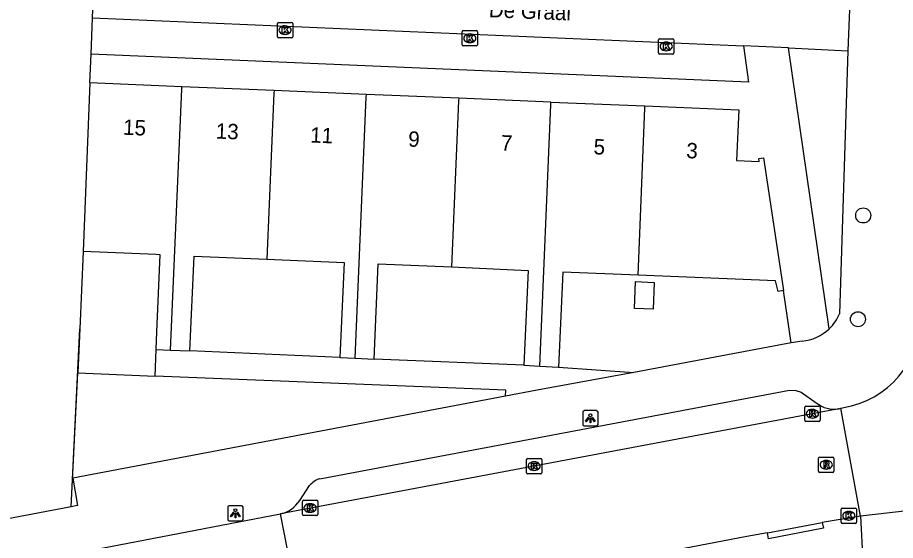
# Model space of a CAD drawing. Extents: x 160077 to 160945, y 386481 to 387498.
# Drawn here: x 160671 to 160728.2, y 386795.3 to 386829.3 of the extents above; entities that cross this region are included whole.
import ezdxf

# ---------------------------------------------------------------- set-up
doc = ezdxf.new("R2010")
doc.units = 0
for name, color, linetype in [('IMGEO_Boom', 7, 'Continuous'), ('IMGEO_Erf', 7, 'Continuous'), ('IMGEO_Groenvoorziening', 7, 'Continuous'), ('IMGEO_Hek', 7, 'Continuous'), ('IMGEO_Kolk', 7, 'Continuous'), ('IMGEO_Lichtpunt', 7, 'Continuous'), ('IMGEO_Openbare_ruimte_label', 7, 'Continuous'), ('IMGEO_Pand', 7, 'Continuous'), ('IMGEO_Pand_nummerreeks', 7, 'Continuous'), ('IMGEO_Parkeervlak_open', 7, 'Continuous'), ('IMGEO_Rijbaan_lokaal_open', 7, 'Continuous'), ('IMGEO_Rioolput', 7, 'Continuous'), ('IMGEO_Voetpad_open', 7, 'Continuous')]:
    doc.layers.add(name, color=color, linetype=linetype)

msp = doc.modelspace()

# ---------------------------------------------------------------- linework, layer by layer
at = {"layer": 'IMGEO_Boom'}
for centre in [(160726.139, 386816.428), (160725.8, 386809.667)]:
    msp.add_circle(centre, 0.489, dxfattribs=at)
at = {"layer": 'IMGEO_Erf'}
msp.add_lwpolyline([(160675.272, 386814.07), (160675.07, 386809.047), (160674.929, 386806.169)], dxfattribs=at)
at = {"layer": 'IMGEO_Groenvoorziening'}
for points in [[(160674.502, 386797.454), (160674.929, 386806.169)], [(160674.929, 386806.169), (160679.98, 386805.966)]]:
    msp.add_lwpolyline(points, dxfattribs=at)
at = {"layer": 'IMGEO_Hek'}
for points in [[(160675.891, 386829.313), (160676.542, 386845.055)], [(160675.794, 386826.947), (160675.891, 386829.313)], [(160675.716, 386825.063), (160675.794, 386826.947)], [(160674.502, 386797.454), (160675.07, 386809.047)]]:
    msp.add_lwpolyline(points, dxfattribs=at)
at = {"layer": 'IMGEO_Kolk'}
for p, q in [((160687.942, 386828.077), (160687.942, 386828.929)), ((160688.017, 386829.003), (160688.869, 386829.003)), ((160688.943, 386828.929), (160688.943, 386828.077)), ((160688.43, 386828.783), (160688.455, 386828.783)), ((160699.991, 386827.546), (160699.991, 386828.398)), ((160700.066, 386828.472), (160700.918, 386828.472)), ((160700.992, 386828.398), (160700.992, 386827.546)), ((160688.869, 386828.003), (160688.017, 386828.003)), ((160688.453, 386828.223), (160688.428, 386828.223)), ((160700.479, 386828.252), (160700.504, 386828.252)), ((160712.794, 386827.017), (160712.794, 386827.869)), ((160712.869, 386827.943), (160713.721, 386827.943)), ((160713.795, 386827.869), (160713.795, 386827.017)), ((160700.918, 386827.472), (160700.066, 386827.472)), ((160700.502, 386827.692), (160700.477, 386827.692)), ((160713.282, 386827.723), (160713.307, 386827.723)), ((160713.721, 386826.943), (160712.869, 386826.943)), ((160713.305, 386827.163), (160713.28, 386827.163)), ((160722.331, 386803.085), (160722.331, 386803.937)), ((160722.406, 386804.011), (160723.258, 386804.011)), ((160722.819, 386803.791), (160722.844, 386803.791)), ((160723.332, 386803.937), (160723.332, 386803.085)), ((160722.842, 386803.231), (160722.817, 386803.231)), ((160723.258, 386803.011), (160722.406, 386803.011)), ((160704.186, 386799.67), (160704.186, 386800.522)), ((160704.261, 386800.596), (160705.113, 386800.596)), ((160704.674, 386800.376), (160704.699, 386800.376)), ((160705.187, 386800.522), (160705.187, 386799.67)), ((160704.697, 386799.816), (160704.672, 386799.816)), ((160705.113, 386799.596), (160704.261, 386799.596)), ((160689.575, 386796.943), (160689.575, 386797.795)), ((160689.65, 386797.869), (160690.502, 386797.869)), ((160690.063, 386797.649), (160690.088, 386797.649)), ((160690.576, 386797.795), (160690.576, 386796.943)), ((160690.502, 386796.869), (160689.65, 386796.869)), ((160690.086, 386797.089), (160690.061, 386797.089)), ((160724.702, 386796.438), (160724.702, 386797.29)), ((160724.777, 386797.364), (160725.629, 386797.364)), ((160725.19, 386797.144), (160725.215, 386797.144)), ((160725.703, 386797.29), (160725.703, 386796.438)), ((160725.629, 386796.364), (160724.777, 386796.364)), ((160725.213, 386796.584), (160725.188, 386796.584))]:
    msp.add_line(p, q, dxfattribs=at)
for points in [[(160687.942, 386828.077), (160687.942, 386828.929)], [(160688.017, 386829.003), (160688.869, 386829.003)], [(160688.943, 386828.929), (160688.943, 386828.077)], [(160688.263, 386828.703), (160688.386, 386828.703), (160688.386, 386828.552), (160688.516, 386828.703), (160688.68, 386828.703), (160688.534, 386828.552), (160688.687, 386828.303), (160688.535, 386828.303), (160688.45, 386828.467), (160688.386, 386828.4), (160688.386, 386828.303), (160688.263, 386828.303), (160688.263, 386828.703)], [(160699.991, 386827.546), (160699.991, 386828.398)], [(160700.066, 386828.472), (160700.918, 386828.472)], [(160700.992, 386828.398), (160700.992, 386827.546)], [(160688.869, 386828.003), (160688.017, 386828.003)], [(160700.312, 386828.172), (160700.435, 386828.172), (160700.435, 386828.021), (160700.565, 386828.172), (160700.729, 386828.172), (160700.583, 386828.021), (160700.736, 386827.772), (160700.584, 386827.772), (160700.499, 386827.936), (160700.435, 386827.869), (160700.435, 386827.772), (160700.312, 386827.772), (160700.312, 386828.172)], [(160712.794, 386827.017), (160712.794, 386827.869)], [(160712.869, 386827.943), (160713.721, 386827.943)], [(160713.795, 386827.869), (160713.795, 386827.017)], [(160700.918, 386827.472), (160700.066, 386827.472)], [(160713.115, 386827.643), (160713.238, 386827.643), (160713.238, 386827.492), (160713.368, 386827.643), (160713.532, 386827.643), (160713.386, 386827.492), (160713.539, 386827.243), (160713.387, 386827.243), (160713.302, 386827.407), (160713.238, 386827.34), (160713.238, 386827.243), (160713.115, 386827.243), (160713.115, 386827.643)], [(160713.721, 386826.943), (160712.869, 386826.943)], [(160722.331, 386803.085), (160722.331, 386803.937)], [(160722.406, 386804.011), (160723.258, 386804.011)], [(160723.332, 386803.937), (160723.332, 386803.085)], [(160722.652, 386803.711), (160722.775, 386803.711), (160722.775, 386803.56), (160722.905, 386803.711), (160723.069, 386803.711), (160722.923, 386803.56), (160723.076, 386803.311), (160722.924, 386803.311), (160722.839, 386803.475), (160722.775, 386803.408), (160722.775, 386803.311), (160722.652, 386803.311), (160722.652, 386803.711)], [(160723.258, 386803.011), (160722.406, 386803.011)], [(160704.186, 386799.67), (160704.186, 386800.522)], [(160704.261, 386800.596), (160705.113, 386800.596)], [(160705.187, 386800.522), (160705.187, 386799.67)], [(160704.507, 386800.296), (160704.63, 386800.296), (160704.63, 386800.145), (160704.76, 386800.296), (160704.924, 386800.296), (160704.778, 386800.145), (160704.931, 386799.896), (160704.779, 386799.896), (160704.694, 386800.06), (160704.63, 386799.993), (160704.63, 386799.896), (160704.507, 386799.896), (160704.507, 386800.296)], [(160705.113, 386799.596), (160704.261, 386799.596)], [(160689.575, 386796.943), (160689.575, 386797.795)], [(160689.65, 386797.869), (160690.502, 386797.869)], [(160689.896, 386797.569), (160690.019, 386797.569), (160690.019, 386797.418), (160690.149, 386797.569), (160690.313, 386797.569), (160690.167, 386797.418), (160690.32, 386797.169), (160690.168, 386797.169), (160690.083, 386797.333), (160690.019, 386797.266), (160690.019, 386797.169), (160689.896, 386797.169), (160689.896, 386797.569)], [(160690.576, 386797.795), (160690.576, 386796.943)], [(160690.502, 386796.869), (160689.65, 386796.869)], [(160724.702, 386796.438), (160724.702, 386797.29)], [(160724.777, 386797.364), (160725.629, 386797.364)], [(160725.023, 386797.064), (160725.146, 386797.064), (160725.146, 386796.913), (160725.276, 386797.064), (160725.44, 386797.064), (160725.294, 386796.913), (160725.447, 386796.664), (160725.295, 386796.664), (160725.21, 386796.828), (160725.146, 386796.761), (160725.146, 386796.664), (160725.023, 386796.664), (160725.023, 386797.064)], [(160725.703, 386797.29), (160725.703, 386796.438)], [(160725.629, 386796.364), (160724.777, 386796.364)]]:
    msp.add_lwpolyline(points, dxfattribs=at)
for centre, start, end in [((160688.019, 386828.927), 91.552, 178.448), ((160688.019, 386828.927), 91.552, 178.448), ((160688.867, 386828.927), 1.552, 88.448), ((160688.867, 386828.927), 1.552, 88.448), ((160700.068, 386828.396), 91.552, 178.448), ((160700.068, 386828.396), 91.552, 178.448), ((160700.916, 386828.396), 1.552, 88.448), ((160700.916, 386828.396), 1.552, 88.448), ((160688.019, 386828.079), 181.552, 268.448), ((160688.019, 386828.079), 181.552, 268.448), ((160688.867, 386828.079), 271.552, 358.448), ((160688.867, 386828.079), 271.552, 358.448), ((160712.871, 386827.867), 91.552, 178.448), ((160712.871, 386827.867), 91.552, 178.448), ((160713.719, 386827.867), 1.552, 88.448), ((160713.719, 386827.867), 1.552, 88.448), ((160700.068, 386827.548), 181.552, 268.448), ((160700.068, 386827.548), 181.552, 268.448), ((160700.916, 386827.548), 271.552, 358.448), ((160700.916, 386827.548), 271.552, 358.448), ((160712.871, 386827.019), 181.552, 268.448), ((160712.871, 386827.019), 181.552, 268.448), ((160713.719, 386827.019), 271.552, 358.448), ((160713.719, 386827.019), 271.552, 358.448), ((160722.408, 386803.935), 91.552, 178.448), ((160722.408, 386803.935), 91.552, 178.448), ((160723.256, 386803.935), 1.552, 88.448), ((160723.256, 386803.935), 1.552, 88.448), ((160722.408, 386803.087), 181.552, 268.448), ((160722.408, 386803.087), 181.552, 268.448), ((160723.256, 386803.087), 271.552, 358.448), ((160723.256, 386803.087), 271.552, 358.448), ((160704.263, 386800.52), 91.552, 178.448), ((160704.263, 386800.52), 91.552, 178.448), ((160705.111, 386800.52), 1.552, 88.448), ((160705.111, 386800.52), 1.552, 88.448), ((160704.263, 386799.672), 181.552, 268.448), ((160704.263, 386799.672), 181.552, 268.448), ((160705.111, 386799.672), 271.552, 358.448), ((160705.111, 386799.672), 271.552, 358.448), ((160689.652, 386797.793), 91.552, 178.448), ((160689.652, 386797.793), 91.552, 178.448), ((160690.5, 386797.793), 1.552, 88.448), ((160690.5, 386797.793), 1.552, 88.448), ((160689.652, 386796.945), 181.552, 268.448), ((160689.652, 386796.945), 181.552, 268.448), ((160690.5, 386796.945), 271.552, 358.448), ((160690.5, 386796.945), 271.552, 358.448), ((160724.779, 386797.288), 91.552, 178.448), ((160724.779, 386797.288), 91.552, 178.448), ((160725.627, 386797.288), 1.552, 88.448), ((160725.627, 386797.288), 1.552, 88.448), ((160724.779, 386796.44), 181.552, 268.448), ((160724.779, 386796.44), 181.552, 268.448), ((160725.627, 386796.44), 271.552, 358.448), ((160725.627, 386796.44), 271.552, 358.448)]:
    msp.add_arc(centre, 0.0765, start, end, dxfattribs=at)
for centre, major_axis, ratio, start_param, end_param in [((160688.429, 386828.503), (-0.387, 0.002), 0.722429, 4.712389, 7.853982), ((160688.454, 386828.503), (-0.39, 0.002), 0.717154, 1.570796, 4.712389), ((160700.478, 386827.972), (-0.387, 0.002), 0.722429, 4.712389, 7.853982), ((160700.503, 386827.972), (-0.39, 0.002), 0.717154, 1.570796, 4.712389), ((160713.281, 386827.443), (-0.387, 0.002), 0.722429, 4.712389, 7.853982), ((160713.306, 386827.443), (-0.39, 0.002), 0.717154, 1.570796, 4.712389), ((160722.818, 386803.511), (-0.387, 0.002), 0.722429, 4.712389, 7.853982), ((160722.843, 386803.511), (-0.39, 0.002), 0.717154, 1.570796, 4.712389), ((160704.673, 386800.096), (-0.387, 0.002), 0.722429, 4.712389, 7.853982), ((160704.698, 386800.096), (-0.39, 0.002), 0.717154, 1.570796, 4.712389), ((160690.062, 386797.369), (-0.387, 0.002), 0.722429, 4.712389, 7.853982), ((160690.087, 386797.369), (-0.39, 0.002), 0.717154, 1.570796, 4.712389), ((160725.189, 386796.864), (-0.387, 0.002), 0.722429, 4.712389, 7.853982), ((160725.214, 386796.864), (-0.39, 0.002), 0.717154, 1.570796, 4.712389)]:
    msp.add_ellipse(centre, major_axis=major_axis, ratio=ratio, start_param=start_param, end_param=end_param, dxfattribs=at)
at = {"layer": 'IMGEO_Lichtpunt'}
for p, q in [((160707.853, 386803.615), (160707.853, 386802.808)), ((160707.853, 386803.615), (160707.853, 386802.808)), ((160708.755, 386803.71), (160707.947, 386803.71)), ((160708.755, 386803.71), (160707.947, 386803.71)), ((160708.849, 386802.808), (160708.849, 386803.615)), ((160708.849, 386802.808), (160708.849, 386803.615)), ((160707.947, 386802.714), (160708.755, 386802.714)), ((160707.947, 386802.714), (160708.755, 386802.714)), ((160685.611, 386797.519), (160684.803, 386797.519)), ((160685.611, 386797.519), (160684.803, 386797.519)), ((160684.709, 386797.424), (160684.709, 386796.617)), ((160684.709, 386797.424), (160684.709, 386796.617)), ((160685.705, 386796.617), (160685.705, 386797.424)), ((160685.705, 386796.617), (160685.705, 386797.424)), ((160684.803, 386796.523), (160685.611, 386796.523)), ((160684.803, 386796.523), (160685.611, 386796.523))]:
    msp.add_line(p, q, dxfattribs=at)
for points in [[(160708.227, 386803.279), (160708.266, 386803.251), (160708.078, 386802.989), (160708.04, 386803.016), (160708.227, 386803.279)], [(160708.329, 386803.231), (160708.376, 386803.231), (160708.376, 386802.909), (160708.329, 386802.909), (160708.329, 386803.231)], [(160708.439, 386803.251), (160708.477, 386803.278), (160708.664, 386803.016), (160708.625, 386802.988), (160708.439, 386803.251)], [(160685.083, 386797.088), (160685.122, 386797.06), (160684.934, 386796.798), (160684.896, 386796.825), (160685.083, 386797.088)], [(160685.185, 386797.04), (160685.232, 386797.04), (160685.232, 386796.718), (160685.185, 386796.718), (160685.185, 386797.04)], [(160685.295, 386797.06), (160685.333, 386797.087), (160685.52, 386796.825), (160685.481, 386796.797), (160685.295, 386797.06)]]:
    msp.add_lwpolyline(points, dxfattribs=at)
for centre in [(160708.352, 386803.413), (160685.208, 386797.222)]:
    msp.add_circle(centre, 0.0994, dxfattribs=at)
for centre, start, end in [((160707.947, 386803.615), 90, 180), ((160707.947, 386803.615), 90, 180), ((160708.755, 386803.615), 0, 90), ((160708.755, 386803.615), 0, 90), ((160707.947, 386802.808), 180, 270), ((160707.947, 386802.808), 180, 270), ((160708.755, 386802.808), 270, 0), ((160708.755, 386802.808), 270, 360), ((160684.803, 386797.424), 90, 180), ((160684.803, 386797.424), 90, 180), ((160685.611, 386797.424), 0, 90), ((160685.611, 386797.424), 0, 90), ((160684.803, 386796.617), 180, 270), ((160684.803, 386796.617), 180, 270), ((160685.611, 386796.617), 270, 0), ((160685.611, 386796.617), 270, 360)]:
    msp.add_arc(centre, 0.0946, start, end, dxfattribs=at)
at = {"layer": 'IMGEO_Pand'}
for points in [[(160675.716, 386825.063), (160675.272, 386814.07)], [(160681.709, 386824.814), (160675.716, 386825.063)], [(160680.984, 386807.657), (160681.702, 386824.653), (160681.709, 386824.814)], [(160687.727, 386824.564), (160681.709, 386824.814)], [(160687.727, 386824.564), (160687.72, 386824.399), (160687.263, 386813.575)], [(160693.745, 386824.315), (160687.727, 386824.564)], [(160693.019, 386807.129), (160693.738, 386824.145), (160693.745, 386824.315)], [(160699.764, 386824.065), (160693.745, 386824.315)], [(160699.764, 386824.065), (160699.757, 386823.89), (160699.3, 386813.071)], [(160705.783, 386823.815), (160699.764, 386824.065)], [(160705.056, 386806.615), (160705.775, 386823.636), (160705.783, 386823.815)], [(160705.783, 386823.815), (160711.899, 386823.561)], [(160711.474, 386812.53), (160711.893, 386823.418), (160711.899, 386823.561)], [(160711.899, 386823.561), (160718.023, 386823.307), (160717.889, 386820.01), (160719.358, 386819.951), (160719.336, 386820.131), (160719.649, 386820.177), (160720.935, 386811.538)], [(160680.037, 386807.699), (160680.088, 386808.845), (160680.29, 386813.868), (160680.029, 386813.879), (160675.272, 386814.07)], [(160682.232, 386807.601), (160682.507, 386813.779), (160687.263, 386813.575)], [(160687.263, 386813.575), (160692.295, 386813.36), (160692.02, 386807.182)], [(160694.244, 386807.065), (160694.511, 386813.28), (160699.3, 386813.071)], [(160699.3, 386813.071), (160704.296, 386812.852), (160704.021, 386806.674)], [(160711.474, 386812.53), (160706.55, 386812.724), (160706.275, 386806.546)], [(160720.935, 386811.538), (160720.595, 386811.471), (160720.429, 386812.177), (160711.474, 386812.53)], [(160712.518, 386812.07), (160712.449, 386810.322), (160711.234, 386810.37), (160711.302, 386812.118), (160712.518, 386812.07)], [(160680.037, 386807.699), (160680.984, 386807.657)], [(160680.984, 386807.657), (160682.232, 386807.601)], [(160692.02, 386807.182), (160693.019, 386807.129)], [(160693.019, 386807.129), (160694.244, 386807.065)], [(160704.021, 386806.674), (160705.056, 386806.615)], [(160705.056, 386806.615), (160706.275, 386806.546)]]:
    msp.add_lwpolyline(points, dxfattribs=at)
at = {"layer": 'IMGEO_Parkeervlak_open'}
msp.add_lwpolyline([(160675.794, 386826.947), (160675.891, 386829.313)], dxfattribs=at)
at = {"layer": 'IMGEO_Rijbaan_lokaal_open'}
for points in [[(160675.891, 386829.313), (160676.542, 386845.055)], [(160725.339, 386832.034), (160725.137, 386827.154)], [(160675.891, 386829.313), (160718.337, 386827.488)], [(160721.259, 386827.344), (160718.337, 386827.488)], [(160721.259, 386827.344), (160725.137, 386827.154)], [(160724.679, 386803.863), (160725.379, 386804.022), (160725.886, 386804.174), (160726.377, 386804.371), (160726.848, 386804.611), (160727.296, 386804.892), (160727.717, 386805.212), (160728.108, 386805.568), (160728.466, 386805.958), (160728.787, 386806.378), (160729.069, 386806.825), (160729.311, 386807.296), (160729.509, 386807.786), (160729.663, 386808.292), (160729.771, 386808.81), (160729.832, 386809.335), (160729.844, 386809.554), (160729.892, 386810.548), (160729.898, 386810.708), (160729.828, 386811.253)], [(160724.562, 386803.836), (160688.143, 386796.981)], [(160724.562, 386803.836), (160724.679, 386803.863)], [(160725.97, 386796.829), (160724.679, 386803.863)], [(160668.208, 386793.175), (160688.143, 386796.981)], [(160689.509, 386790.017), (160688.143, 386796.981)], [(160719.896, 386795.758), (160723.473, 386796.424)], [(160725.97, 386796.829), (160723.473, 386796.424)], [(160719.896, 386795.758), (160718.559, 386795.509), (160703.228, 386792.574), (160689.509, 386790.017)]]:
    msp.add_lwpolyline(points, dxfattribs=at)
msp.add_arc((160740.257, 386683.937), 113.793, 87.99893, 97.21246, dxfattribs=at)
at = {"layer": 'IMGEO_Rioolput'}
for p, q in [((160723.23, 386799.76), (160723.23, 386800.612)), ((160723.305, 386800.686), (160724.157, 386800.686)), ((160723.718, 386800.466), (160723.743, 386800.466)), ((160724.231, 386800.612), (160724.231, 386799.76)), ((160723.741, 386799.906), (160723.716, 386799.906)), ((160724.157, 386799.686), (160723.305, 386799.686))]:
    msp.add_line(p, q, dxfattribs=at)
for points in [[(160723.23, 386799.76), (160723.23, 386800.612)], [(160723.305, 386800.686), (160724.157, 386800.686)], [(160723.819, 386800.384), (160723.567, 386800.386), (160723.567, 386799.986)], [(160723.745, 386800.305), (160723.691, 386800.305), (160723.691, 386800.224)], [(160724.231, 386800.612), (160724.231, 386799.76)], [(160723.567, 386799.986), (160723.691, 386799.986), (160723.691, 386800.148), (160723.702, 386800.148)], [(160723.691, 386800.224), (160723.743, 386800.224)], [(160723.749, 386800.119), (160723.82, 386799.986), (160723.96, 386799.986), (160723.895, 386800.112)], [(160724.157, 386799.686), (160723.305, 386799.686)]]:
    msp.add_lwpolyline(points, dxfattribs=at)
for centre, radius, start, end in [((160723.307, 386800.61), 0.0765, 91.552, 178.448), ((160723.307, 386800.61), 0.0765, 91.552, 178.448), ((160723.751, 386800.209), 0.0964, 77.0061, 93.1865), ((160723.765, 386800.266), 0.0378, 276.6634, 79.6772), ((160723.818, 386800.274), 0.109, 350.3612, 89.416), ((160724.155, 386800.61), 0.0765, 1.552, 88.448), ((160724.155, 386800.61), 0.0765, 1.552, 88.448), ((160723.307, 386799.762), 0.0765, 181.552, 268.448), ((160723.307, 386799.762), 0.0765, 181.552, 268.448), ((160723.701, 386800.095), 0.0533, 26.0293, 88.6989), ((160723.727, 386800.413), 0.19, 274.7715, 282.9687), ((160723.816, 386800.274), 0.112, 277.5842, 350.9817), ((160723.8, 386800.059), 0.108, 29.5134, 73.7905), ((160724.155, 386799.762), 0.0765, 271.552, 358.448), ((160724.155, 386799.762), 0.0765, 271.552, 358.448)]:
    msp.add_arc(centre, radius, start, end, dxfattribs=at)
for centre, major_axis, ratio, start_param, end_param in [((160723.717, 386800.186), (-0.387, 0.002), 0.722429, 4.712389, 7.853982), ((160723.742, 386800.186), (-0.39, 0.002), 0.717154, 1.570796, 4.712389)]:
    msp.add_ellipse(centre, major_axis=major_axis, ratio=ratio, start_param=start_param, end_param=end_param, dxfattribs=at)
at = {"layer": 'IMGEO_Voetpad_open'}
for points in [[(160718.337, 386827.488), (160718.66, 386825.104), (160675.794, 386826.947)], [(160723.927, 386809.045), (160721.259, 386827.344)], [(160675.716, 386825.063), (160675.794, 386826.947)], [(160725.137, 386827.154), (160724.597, 386810.026)], [(160721.441, 386808.138), (160720.935, 386811.538)], [(160721.441, 386808.138), (160711.175, 386806.204)], [(160722.155, 386808.242), (160721.453, 386808.14), (160721.441, 386808.138)], [(160679.98, 386805.966), (160680.037, 386807.699)], [(160692.02, 386807.182), (160682.232, 386807.601)], [(160704.021, 386806.674), (160694.244, 386807.065)], [(160711.175, 386806.204), (160704.872, 386805.04), (160702.825, 386804.662)], [(160706.275, 386806.546), (160711.175, 386806.204)], [(160702.825, 386804.662), (160702.849, 386805.045), (160679.98, 386805.966)], [(160690.701, 386799.277), (160721.334, 386805.037), (160721.743, 386805.014), (160722.097, 386804.906), (160723.084, 386804.222)], [(160702.825, 386804.662), (160674.597, 386799.312), (160674.9, 386797.53), (160674.502, 386797.454)], [(160689.399, 386797.858), (160690.043, 386798.832)], [(160674.502, 386797.454), (160667.256, 386796.073), (160625.143, 386788.129), (160611.61, 386785.659)], [(160723.473, 386796.424), (160723.545, 386796.053), (160719.975, 386795.352), (160719.896, 386795.758)], [(160725.97, 386796.829), (160726.113, 386793.887)]]:
    msp.add_lwpolyline(points, dxfattribs=at)
for centre, radius, start, end in [((160721.922, 386811.134), 2.896, 313.8315, 337.5042), ((160721.909, 386811.142), 2.91, 274.8509, 313.9054), ((160724.239, 386805.622), 1.815, 230.4708, 280.2559), ((160691.216, 386797.806), 1.559, 109.3079, 138.8325), ((160687.735, 386798.903), 1.964, 281.9738, 327.8754)]:
    msp.add_arc(centre, radius, start, end, dxfattribs=at)

# ---------------------------------------------------------------- texts
at = {"layer": 'IMGEO_Openbare_ruimte_label'}
msp.add_text('De Graal', height=1, rotation=357.6498, dxfattribs=at).set_placement((160701.718, 386829.347))
at = {"layer": 'IMGEO_Pand_nummerreeks'}
for s, rotation, p in [('15', 357.6222, (160677.868, 386821.691)), ('13', 357.6232, (160683.912, 386821.44)), ('11', 357.6232, (160690.069, 386821.184)), ('9', 357.6232, (160696.459, 386820.919)), ('7', 357.6232, (160702.503, 386820.669)), ('5', 357.6232, (160708.547, 386820.418)), ('3', 357.6232, (160714.591, 386820.167))]:
    msp.add_text(s, height=1, rotation=rotation, dxfattribs=at).set_placement(p)

doc.saveas('drawing.dxf')
